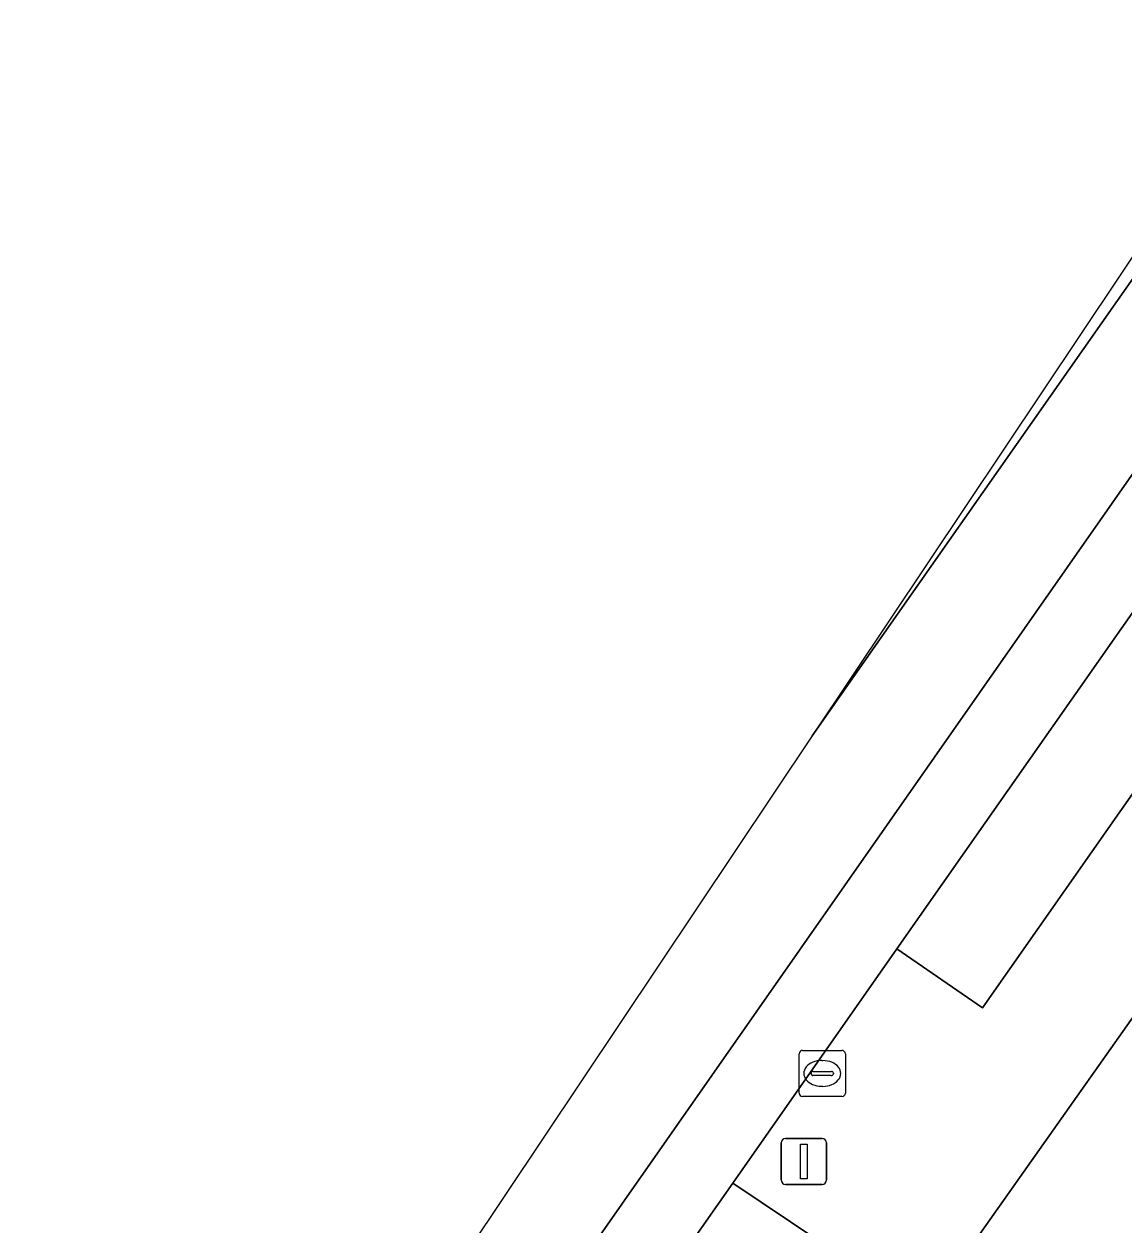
# Model space of a CAD drawing. Extents: x 160349 to 161355, y 381727 to 382854.
# Drawn here: x 160736.99 to 160760.83, y 382542.14 to 382568.17 of the extents above; entities that cross this region are included whole.
import ezdxf

# ---------------------------------------------------------------- set-up
doc = ezdxf.new("R2010")
doc.units = 0
for name, color, linetype in [('IMGEO_Kolk', 7, 'Continuous'), ('IMGEO_Lichtmast', 7, 'Continuous'), ('IMGEO_Pand', 7, 'Continuous'), ('IMGEO_Parkeervlak_open', 7, 'Continuous'), ('IMGEO_Rijbaan_lokaal_gesloten', 7, 'Continuous'), ('IMGEO_Rijbaan_lokaal_open', 7, 'Continuous'), ('IMGEO_Voetpad_open', 7, 'Continuous')]:
    doc.layers.add(name, color=color, linetype=linetype)

msp = doc.modelspace()

# ---------------------------------------------------------------- linework, layer by layer
at = {"layer": 'IMGEO_Kolk'}
for p, q in [((160753.881, 382545.907), (160754.733, 382545.907)), ((160753.806, 382544.981), (160753.806, 382545.833)), ((160754.294, 382545.687), (160754.319, 382545.687)), ((160754.807, 382545.833), (160754.807, 382544.981)), ((160754.065, 382545.401), (160754.065, 382545.413)), ((160754.503, 382545.364), (160754.105, 382545.364)), ((160754.108, 382545.45), (160754.506, 382545.45)), ((160754.549, 382545.413), (160754.549, 382545.401)), ((160754.317, 382545.127), (160754.292, 382545.127)), ((160754.733, 382544.907), (160753.881, 382544.907))]:
    msp.add_line(p, q, dxfattribs=at)
for points in [[(160753.881, 382545.907), (160754.733, 382545.907)], [(160753.806, 382544.981), (160753.806, 382545.833)], [(160754.807, 382545.833), (160754.807, 382544.981)], [(160754.733, 382544.907), (160753.881, 382544.907)]]:
    msp.add_lwpolyline(points, dxfattribs=at)
for centre, radius, start, end in [((160753.883, 382545.831), 0.0765, 91.552, 178.448), ((160753.883, 382545.831), 0.0765, 91.552, 178.448), ((160754.731, 382545.831), 0.0765, 1.552, 88.448), ((160754.731, 382545.831), 0.0765, 1.552, 88.448), ((160754.105, 382545.41), 0.0403, 85.8775, 175.7526), ((160754.102, 382545.4), 0.0366, 178.938, 274.7102), ((160754.506, 382545.407), 0.043, 264.8664, 352.4533), ((160754.51, 382545.412), 0.0386, 1.7309, 96.639), ((160753.883, 382544.983), 0.0765, 181.552, 268.448), ((160753.883, 382544.983), 0.0765, 181.552, 268.448), ((160754.731, 382544.983), 0.0765, 271.552, 358.448), ((160754.731, 382544.983), 0.0765, 271.552, 358.448)]:
    msp.add_arc(centre, radius, start, end, dxfattribs=at)
for centre, major_axis, ratio, start_param, end_param in [((160754.293, 382545.407), (-0.387, 0.002), 0.722429, 4.712389, 7.853982), ((160754.318, 382545.407), (-0.39, 0.002), 0.717154, 1.570796, 4.712389)]:
    msp.add_ellipse(centre, major_axis=major_axis, ratio=ratio, start_param=start_param, end_param=end_param, dxfattribs=at)
at = {"layer": 'IMGEO_Lichtmast'}
for p, q in [((160753.412, 382543.099), (160753.412, 382543.899)), ((160753.412, 382543.899), (160753.412, 382543.099)), ((160753.512, 382543.999), (160754.302, 382543.999)), ((160754.302, 382543.999), (160753.512, 382543.999)), ((160754.402, 382543.899), (160754.402, 382543.099)), ((160754.402, 382543.099), (160754.402, 382543.899)), ((160754.302, 382542.999), (160753.512, 382542.999)), ((160753.512, 382542.999), (160754.302, 382542.999))]:
    msp.add_line(p, q, dxfattribs=at)
msp.add_lwpolyline([(160753.832, 382543.874), (160753.982, 382543.874), (160753.982, 382543.124), (160753.832, 382543.124), (160753.832, 382543.874)], dxfattribs=at)
for centre, start, end in [((160753.512, 382543.899), 90, 180), ((160753.512, 382543.899), 90, 180), ((160754.302, 382543.899), 0, 90), ((160754.302, 382543.899), 360, 90), ((160753.512, 382543.099), 180, 270), ((160753.512, 382543.099), 180, 270), ((160754.302, 382543.099), 270, 0), ((160754.302, 382543.099), 270, 0)]:
    msp.add_arc(centre, 0.1, start, end, dxfattribs=at)
at = {"layer": 'IMGEO_Pand'}
msp.add_lwpolyline([(160757.685, 382541.86), (160764.128, 382537.281), (160763.359, 382536.171), (160765.846, 382534.381), (160765.788, 382534.299), (160767.892, 382532.785), (160767.986, 382532.918), (160768.215, 382532.77), (160768.39, 382532.657), (160770.028, 382535.046), (160770.093, 382535.141), (160765.14, 382538.466), (160769.037, 382543.999), (160766.548, 382545.754), (160762.46, 382548.634)], close=True, dxfattribs=at)
at = {"layer": 'IMGEO_Parkeervlak_open'}
for points in [[(160767.962, 382561.353), (160766.102, 382562.621), (160755.926, 382548.108), (160757.78, 382546.832)], [(160754.234, 382541.776), (160752.364, 382543.029), (160738.535, 382523.308), (160740.361, 382521.992)]]:
    msp.add_lwpolyline(points, close=True, dxfattribs=at)
at = {"layer": 'IMGEO_Rijbaan_lokaal_gesloten'}
msp.add_lwpolyline([(160754.086, 382552.73), (160764.413, 382567.454), (160764.083, 382567.677)], close=True, dxfattribs=at)
msp.add_lwpolyline([(160688.656, 382453.471), (160692.975, 382459.439), (160693.563, 382460.263), (160703.438, 382474.117), (160704.295, 382475.32), (160714.615, 382489.823), (160729.116, 382510.121), (160738.21, 382522.853), (160738.535, 382523.308), (160752.364, 382543.029), (160755.926, 382548.108), (160766.102, 382562.621), (160767.839, 382565.099), (160766.403, 382566.076), (160741.274, 382530.158), (160691.804, 382460.856), (160690.494, 382459.018), (160689.474, 382457.602), (160678.811, 382442.8)], dxfattribs=at)
at = {"layer": 'IMGEO_Rijbaan_lokaal_open'}
msp.add_lwpolyline([(160737.875, 382529.651), (160689.911, 382462.447), (160688.505, 382460.429), (160690.494, 382459.018), (160691.804, 382460.856), (160741.274, 382530.158), (160766.403, 382566.076), (160767.839, 382565.099), (160768.188, 382565.595), (160766.747, 382566.578), (160764.748, 382567.942), (160764.413, 382568.17), (160764.083, 382567.677), (160764.413, 382567.454), (160754.086, 382552.73), (160746.585, 382541.515)], close=True, dxfattribs=at)
at = {"layer": 'IMGEO_Voetpad_open'}
msp.add_lwpolyline([(160741.658, 382519.438), (160747.956, 382528.204), (160753.895, 382536.513), (160756.839, 382540.667), (160757.626, 382541.777), (160757.685, 382541.86), (160762.46, 382548.634), (160763.091, 382549.556), (160766.744, 382554.928), (160767.685, 382556.323), (160771.693, 382562.213), (160772.128, 382562.833), (160768.188, 382565.595), (160767.839, 382565.099), (160766.102, 382562.621), (160767.962, 382561.353), (160757.78, 382546.832), (160755.926, 382548.108), (160752.364, 382543.029), (160754.234, 382541.776), (160740.361, 382521.992), (160738.535, 382523.308), (160738.21, 382522.853), (160738.563, 382522.582)], dxfattribs=at)

doc.saveas('drawing.dxf')
